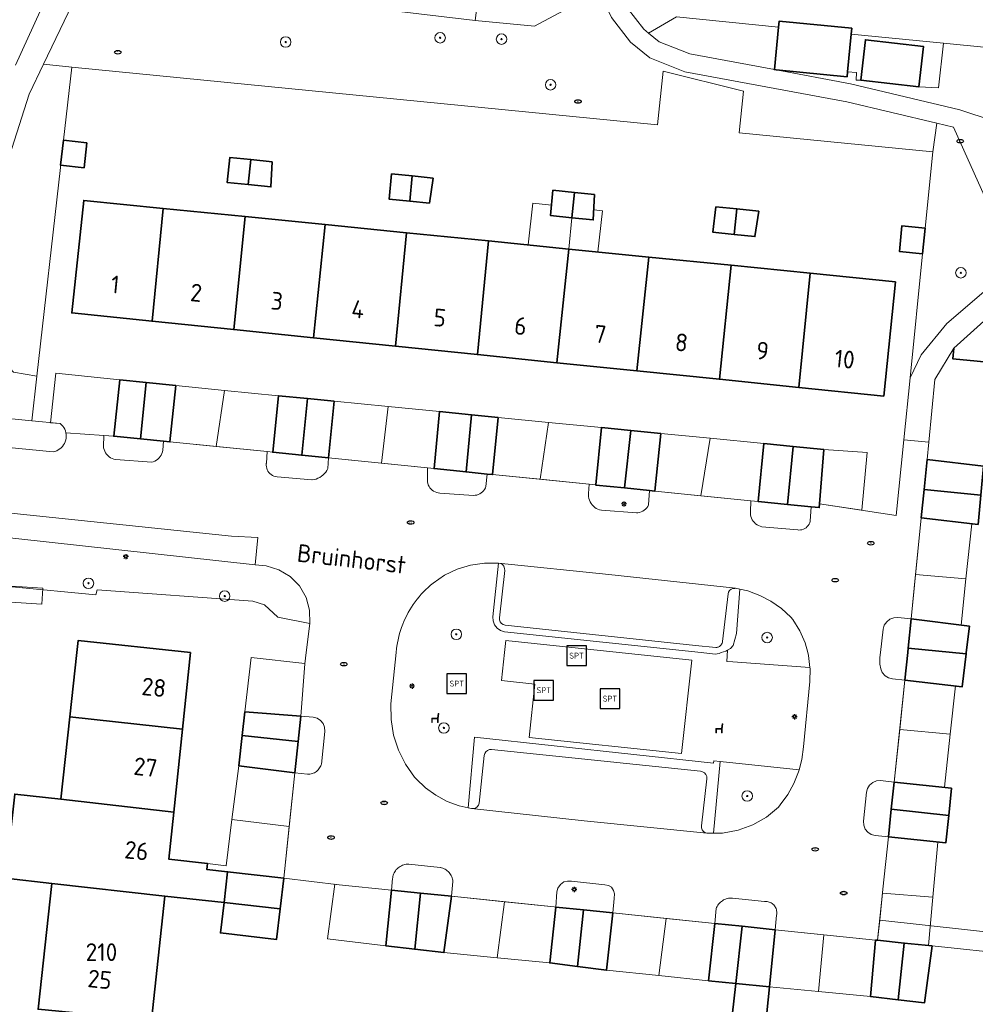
# Model space of a CAD drawing. Header units: metres. Extents: x 152610 to 160096, y 456114 to 462495.
# Tile 391 of 656: x 157570 to 157643, y 460473 to 460548. Entities that reach past the tile are written whole.
import ezdxf
from ezdxf.enums import TextEntityAlignment as Align

# ---------------------------------------------------------------- set-up
doc = ezdxf.new("R2010")
doc.units = ezdxf.units.M
doc.header["$LTSCALE"] = 0.5
doc.layers.get('0').update_dxf_attribs({"linetype": 'CONTINUOUS'})
for name, color, linetype, lineweight in [('B-PV-GR-BEPLANTING_CULTUUR_BODEMBEDEKKER-GV', 251, 'CONTINUOUS', 18), ('B-PV-GR-BEPLANTING_CULTUUR_BOSPLANTSOEN-GV', 251, 'CONTINUOUS', 18), ('B-PV-GR-BEPLANTING_CULTUUR_HEESTERS-GV', 251, 'CONTINUOUS', 18), ('B-PV-GR-BOOM-S', 251, 'CONTINUOUS', 25), ('B-PV-GR-HAAG-GV', 251, 'CONTINUOUS', 13), ('B-PV-IE-MEUBILAIR-S', 251, 'CONTINUOUS', 25), ('B-PV-IE-MEUBILAIR_WEGMEUBILAIR-S', 251, 'CONTINUOUS', 25), ('B-PV-OG-BEBOUWING-GV', 6, 'CONTINUOUS', 35), ('B-PV-OG-BEBOUWING-T18', 1, 'CONTINUOUS', 18), ('B-PV-OG-BEBOUWING_OVERBOUWING-GV', 251, 'CONTINUOUS', 18), ('B-PV-OG-BEBOUWING_SCHUUR-GV', 251, 'CONTINUOUS', 18), ('B-PV-OG-TERREIN_BEGROEID-GV', 251, 'CONTINUOUS', 18), ('B-PV-OG-TOPOGRAFIE-T18', 1, 'CONTINUOUS', 18), ('B-PV-VH-GESLOTENVERHARDING_ASFALT-GV', 251, 'CONTINUOUS', 18), ('B-PV-VH-GESLOTENVERHARDING_KUNSTSTOF-GV', 251, 'CONTINUOUS', 18), ('B-PV-VH-ONVERHARD_ZAND-GV', 251, 'CONTINUOUS', 18), ('B-PV-VH-OPENVERHARDING_BETONSTRAATSTEEN-GV', 251, 'CONTINUOUS', 18), ('B-PV-VH-OPENVERHARDING_TEGEL-GV', 251, 'CONTINUOUS', 18)]:
    doc.layers.add(name, color=color, linetype=linetype, lineweight=lineweight)
doc.styles.add('NLCS-ISO', font='NLCS-ISO.ttf')
doc.styles.add('NLCS-ISO-M750-T18', font='NLCS-ISO.ttf', dxfattribs={"height": 1.35})

# ---------------------------------------------------------------- blocks, each defined once
blk = doc.blocks.new('SIE-MEUBILAIR_PAAL_LICHTMAST-SO')
for points in [[(-0.62, 0), (-1, 0)], [(-0.71, 0.71), (-0.44, 0.44)], [(0, 1), (0, 0.62)], [(0.44, 0.44), (0.71, 0.71)], [(1, 0), (0.62, 0)], [(-0.71, -0.71), (-0.44, -0.44)], [(0, -0.62), (0, -1)], [(0.44, -0.44), (0.71, -0.71)]]:
    blk.add_lwpolyline(points)
blk.add_circle((0, 0), 0.5)
blk = doc.blocks.new('SIE-MEUBILAIR_PUT_RIOOLPUT-SO')
blk.add_ellipse((0, 0), major_axis=(1.25, 0), ratio=0.54)
at = {"style": 'NLCS-ISO'}
blk.add_text('ri', height=0.75, dxfattribs=at).set_placement((-0.04, 0.07), align=Align.MIDDLE_CENTER)
blk = doc.blocks.new('SIE-WEG_ZITBANK-SO')
at = {"color": 0, "linetype": 'ByBlock', "lineweight": 18}
blk.add_lwpolyline([(-0.91, -1.63), (-0.91, -0.2), (1.09, -0.2), (1.09, -1.63), (1.29, -1.63), (1.29, -0.21), (1.54, 1.78), (1.33, 1.78), (1.11, 0), (-1.11, 0), (-1.11, -1.63)], close=True, dxfattribs=at)
blk = doc.blocks.new('SIE-WEG_SPEELTOESTEL-SO')
at = {"flags": 128}
blk.add_lwpolyline([(-3.75, -3.75), (3.75, -3.75), (3.75, 3.75), (-3.75, 3.75)], close=True, dxfattribs=at)
at = {"style": 'NLCS-ISO'}
blk.add_text('SPT', height=2.25, dxfattribs=at).set_placement((0, 0), align=Align.MIDDLE_CENTER)
blk = doc.blocks.new('SGR-BOOM_GBKN-SO')
at = {"linetype": 'ByBlock', "lineweight": 18}
h = blk.add_hatch(color=0, dxfattribs=at)
h.dxf.hatch_style = 1
edge = h.paths.add_edge_path()
edge.add_arc((0, 0), 0.25, 0, 360)
at = {"color": 0, "linetype": 'ByBlock', "lineweight": 18}
for radius in [2, 0.25]:
    blk.add_circle((0, 0), radius, dxfattribs=at)
at = {"color": 0, "linetype": 'ByBlock', "lineweight": 18, "style": 'NLCS-ISO'}
blk.add_attdef('SOORT', (2.5, 0), '', height=1.5, dxfattribs=at)

msp = doc.modelspace()

# ---------------------------------------------------------------- linework, layer by layer
at = {"layer": 'B-PV-GR-BEPLANTING_CULTUUR_BODEMBEDEKKER-GV', "flags": 128}
for points in [[(157574.117, 460544.564), (157571.963, 460544.792), (157570.869, 460542.519), (157568.205, 460534.235), (157565.961, 460526.434), (157565.787, 460525.648), (157569.691, 460521.359), (157571.46, 460521.04), (157573.253, 460536.928), (157573.275, 460537.117), (157573.488, 460539.008)], [(157577.32, 460516.472), (157576.56, 460516.528), (157576.528, 460515.684), (157576.545, 460515.581), (157576.58, 460515.451), (157576.631, 460515.325), (157576.697, 460515.207), (157576.776, 460515.097), (157576.867, 460514.997), (157576.97, 460514.908), (157577.082, 460514.832), (157577.202, 460514.771), (157577.329, 460514.723), (157577.461, 460514.691), (157580.214, 460514.487), (157580.327, 460514.522), (157580.45, 460514.576), (157580.567, 460514.644), (157580.674, 460514.726), (157580.771, 460514.819), (157580.856, 460514.924), (157580.928, 460515.038), (157580.986, 460515.159), (157581.029, 460515.287), (157581.057, 460515.419), (157581.115, 460516.087), (157579.36, 460516.265)], [(157589.425, 460515.256), (157588.993, 460515.299), (157588.942, 460514.415), (157588.939, 460514.39), (157588.933, 460514.27), (157588.943, 460514.15), (157588.968, 460514.033), (157589.009, 460513.92), (157589.065, 460513.813), (157589.134, 460513.715), (157589.216, 460513.627), (157589.308, 460513.55), (157589.411, 460513.487), (157589.52, 460513.437), (157589.635, 460513.402), (157589.754, 460513.383), (157592.401, 460513.144), (157592.423, 460513.146), (157592.575, 460513.171), (157592.723, 460513.211), (157592.867, 460513.266), (157593.004, 460513.336), (157593.133, 460513.42), (157593.253, 460513.516), (157593.362, 460513.625), (157593.459, 460513.744), (157593.543, 460513.873), (157593.614, 460514.009), (157593.67, 460514.818), (157591.637, 460515.023), (157589.424, 460515.247)], [(157601.713, 460514.004), (157601.224, 460514.054), (157601.202, 460513.206), (157601.2, 460513.131), (157601.21, 460513.005), (157601.235, 460512.881), (157601.276, 460512.761), (157601.332, 460512.647), (157601.401, 460512.541), (157601.484, 460512.445), (157601.577, 460512.36), (157601.681, 460512.287), (157601.793, 460512.228), (157601.912, 460512.184), (157602.035, 460512.155), (157602.161, 460512.141), (157604.721, 460511.966), (157604.835, 460511.973), (157604.959, 460511.995), (157605.079, 460512.033), (157605.194, 460512.087), (157605.301, 460512.154), (157605.398, 460512.234), (157605.485, 460512.325), (157605.559, 460512.427), (157605.62, 460512.538), (157605.666, 460512.655), (157605.765, 460513.593), (157604.148, 460513.757)], [(157614.027, 460512.767), (157613.514, 460512.818), (157613.465, 460512.104), (157613.462, 460512.017), (157613.472, 460511.878), (157613.497, 460511.741), (157613.538, 460511.608), (157613.594, 460511.48), (157613.665, 460511.36), (157613.748, 460511.248), (157613.844, 460511.147), (157613.95, 460511.057), (157614.067, 460510.98), (157614.191, 460510.917), (157614.322, 460510.869), (157614.457, 460510.835), (157617.132, 460510.632), (157617.24, 460510.642), (157617.368, 460510.67), (157617.49, 460510.713), (157617.607, 460510.77), (157617.716, 460510.842), (157617.815, 460510.926), (157617.903, 460511.022), (157617.979, 460511.128), (157618.041, 460511.242), (157618.109, 460512.342), (157616.224, 460512.533), (157614.026, 460512.756)], [(157626.391, 460511.503), (157625.83, 460511.56), (157625.799, 460510.709), (157625.798, 460510.61), (157625.811, 460510.479), (157625.84, 460510.35), (157625.885, 460510.225), (157625.944, 460510.107), (157626.016, 460509.996), (157626.102, 460509.895), (157626.199, 460509.806), (157626.307, 460509.728), (157626.422, 460509.665), (157626.545, 460509.615), (157626.673, 460509.581), (157629.426, 460509.333), (157629.493, 460509.328), (157629.611, 460509.334), (157629.727, 460509.355), (157629.84, 460509.391), (157629.946, 460509.443), (157630.045, 460509.508), (157630.134, 460509.586), (157630.212, 460509.675), (157630.277, 460509.774), (157630.328, 460509.881), (157630.364, 460509.994), (157630.423, 460511.095), (157628.636, 460511.276)], [(157638.051, 460502.572), (157637.04, 460502.66), (157636.725, 460502.646), (157636.429, 460502.537), (157636.18, 460502.344), (157636, 460502.085), (157635.907, 460501.784), (157635.71, 460500), (157635.667, 460499.613), (157635.659, 460499.115), (157635.725, 460498.77), (157635.847, 460498.477), (157636.053, 460498.235), (157636.322, 460498.066), (157636.629, 460497.987), (157637.574, 460497.909), (157637.795, 460499.999), (157637.828, 460500.334)], [(157592.509, 460495.068), (157591.557, 460495.156), (157591.556, 460495.146), (157591.355, 460493.215), (157591.109, 460490.832), (157592.07, 460490.743), (157592.161, 460490.741), (157592.251, 460490.747), (157592.341, 460490.762), (157592.429, 460490.784), (157592.515, 460490.813), (157592.598, 460490.851), (157592.677, 460490.895), (157592.752, 460490.946), (157592.822, 460491.004), (157592.887, 460491.067), (157592.946, 460491.136), (157592.999, 460491.21), (157593.045, 460491.288), (157593.084, 460491.37), (157593.115, 460491.455), (157593.131, 460491.509), (157593.39, 460493.999), (157593.37, 460494.307), (157593.258, 460494.595), (157593.065, 460494.836), (157592.808, 460495.007)], [(157636.753, 460490.139), (157635.703, 460490.244), (157635.4, 460490.22), (157635.118, 460490.105), (157634.884, 460489.91), (157634.721, 460489.653), (157634.644, 460489.358), (157634.418, 460487.163), (157634.437, 460486.853), (157634.55, 460486.56), (157634.745, 460486.313), (157635.005, 460486.136), (157635.305, 460486.062), (157636.312, 460485.964), (157636.534, 460488.063)], [(157602.181, 460483.628), (157599.788, 460483.886), (157599.69, 460483.885), (157599.593, 460483.877), (157599.496, 460483.861), (157599.402, 460483.836), (157599.309, 460483.804), (157599.22, 460483.765), (157599.134, 460483.718), (157599.052, 460483.665), (157598.975, 460483.605), (157598.902, 460483.539), (157598.836, 460483.467), (157598.776, 460483.39), (157598.722, 460483.309), (157598.675, 460483.223), (157598.635, 460483.134), (157598.602, 460483.041), (157598.578, 460482.947), (157598.56, 460482.851), (157598.555, 460482.802), (157598.462, 460481.912), (157600.691, 460481.682), (157603.032, 460481.44), (157603.141, 460482.56), (157603.131, 460482.655), (157603.114, 460482.75), (157603.089, 460482.842), (157603.056, 460482.932), (157603.015, 460483.019), (157602.968, 460483.103), (157602.914, 460483.182), (157602.853, 460483.256), (157602.786, 460483.326), (157602.714, 460483.389), (157602.637, 460483.446), (157602.556, 460483.496), (157602.47, 460483.54), (157602.381, 460483.576), (157602.29, 460483.604), (157602.196, 460483.625)], [(157612.188, 460482.587), (157611.884, 460482.596), (157611.606, 460482.528), (157611.337, 460482.328), (157611.147, 460482.066), (157611.071, 460481.766), (157610.979, 460480.62), (157613.102, 460480.401), (157615.319, 460480.172), (157615.437, 460481.268), (157615.448, 460481.625), (157615.381, 460481.881), (157615.231, 460482.123), (157615.001, 460482.249), (157614.707, 460482.323)], [(157624.443, 460481.304), (157624.343, 460481.306), (157624.242, 460481.301), (157624.142, 460481.288), (157624.044, 460481.266), (157623.948, 460481.237), (157623.854, 460481.2), (157623.764, 460481.157), (157623.677, 460481.105), (157623.595, 460481.048), (157623.518, 460480.984), (157623.446, 460480.914), (157623.379, 460480.838), (157623.319, 460480.757), (157623.266, 460480.672), (157623.219, 460480.583), (157623.185, 460480.504), (157623.094, 460479.369), (157625.169, 460479.155), (157627.691, 460478.895), (157627.799, 460480.004), (157627.812, 460480.087), (157627.816, 460480.17), (157627.813, 460480.253), (157627.802, 460480.336), (157627.782, 460480.418), (157627.756, 460480.497), (157627.721, 460480.573), (157627.68, 460480.645), (157627.632, 460480.714), (157627.577, 460480.777), (157627.517, 460480.835), (157627.452, 460480.887), (157627.381, 460480.932), (157627.307, 460480.97), (157627.23, 460481.002), (157627.15, 460481.025), (157627.067, 460481.041), (157626.984, 460481.049), (157626.901, 460481.049), (157626.887, 460481.048)]]:
    msp.add_lwpolyline(points, close=True, dxfattribs=at)
msp.add_lwpolyline([(157563.181, 460505.61), (157575.957, 460504.393), (157576.048, 460504.78), (157587.902, 460503.915), (157588.79, 460503.642), (157589.813, 460502.686), (157592.261, 460502.213), (157592.239, 460503.222), (157591.967, 460504.194), (157591.461, 460505.068), (157590.754, 460505.788), (157589.89, 460506.31), (157588.923, 460506.599), (157588.082, 460506.691), (157567.066, 460508.984)], dxfattribs=at)
at = {"layer": 'B-PV-GR-BEPLANTING_CULTUUR_BOSPLANTSOEN-GV', "flags": 128}
for points in [[(157614.269, 460550.325), (157609.369, 460547.689), (157604.847, 460548.135), (157584.903, 460550.509), (157575.13, 460551.37), (157571.963, 460544.792), (157574.117, 460544.564), (157618.729, 460540.178), (157619.155, 460544.283), (157625.274, 460542.741), (157624.937, 460539.568), (157639.698, 460538.116), (157640.002, 460540.303), (157633.141, 460541.94), (157620.809, 460544.229), (157618.137, 460545.282), (157616.683, 460546.478), (157615.231, 460548.351)], [(157627.637, 460544.386), (157627.95, 460547.632), (157620.172, 460548.397), (157618.054, 460547.163), (157618.856, 460546.503), (157621.197, 460545.581)], [(157634.215, 460543.581), (157634.566, 460546.657), (157638.977, 460546.154), (157638.626, 460543.077), (157640.115, 460542.993), (157640.511, 460546.398), (157633.481, 460547.089), (157633.204, 460544.207), (157633.881, 460544.177), (157633.857, 460543.578)], [(157634.215, 460543.581), (157633.857, 460543.578), (157633.881, 460544.177), (157633.204, 460544.207), (157633.169, 460543.842), (157627.757, 460544.363), (157633.431, 460543.31), (157641.75, 460541.325), (157646.753, 460539.688), (157650.684, 460538.438), (157655.558, 460537.657), (157660.766, 460537.383), (157660.872, 460538.679), (157651.195, 460539.681), (157649.338, 460539.918), (157646.318, 460540.304), (157646.893, 460545.771), (157640.511, 460546.398), (157640.115, 460542.993), (157638.626, 460543.077)], [(157641.273, 460540), (157640.002, 460540.303), (157639.698, 460538.116), (157639.11, 460532.316), (157638.916, 460530.369), (157637.959, 460520.916), (157638.803, 460522.671), (157640.769, 460525.067), (157644.12, 460527.92), (157644.662, 460528.421), (157645.054, 460529.069), (157645.146, 460530.061), (157645.192, 460531.245)]]:
    msp.add_lwpolyline(points, close=True, dxfattribs=at)
msp.add_lwpolyline([(157616.426, 460549.095), (157617.693, 460547.46), (157618.054, 460547.163), (157620.172, 460548.397)], dxfattribs=at)
at = {"layer": 'B-PV-GR-BEPLANTING_CULTUUR_HEESTERS-GV', "flags": 128}
msp.add_lwpolyline([(157569.31, 460517.812), (157571.076, 460517.64), (157571.46, 460521.04), (157569.691, 460521.359)], dxfattribs=at)
for points in [[(157625.604, 460504.687), (157624.99, 460504.83), (157624.738, 460501.446), (157624.492, 460500.547), (157624.292, 460500.299), (157624.069, 460500.188), (157623.996, 460499.327), (157624.47, 460499.282), (157630.335, 460498.853), (157630.225, 460499.781), (157630.166, 460500), (157629.964, 460500.745), (157629.567, 460501.662), (157629.041, 460502.512), (157628.877, 460502.705), (157628.16, 460503.352), (157627.366, 460503.904), (157626.51, 460504.352)], [(157629.507, 460491.063), (157623.495, 460491.712), (157622.981, 460486.247), (157623.683, 460486.256), (157624.858, 460486.471), (157625.98, 460486.88), (157627.019, 460487.469), (157627.944, 460488.225), (157628.073, 460488.398), (157628.641, 460489.182), (157629.11, 460490.029), (157629.471, 460490.927)]]:
    msp.add_lwpolyline(points, close=True, dxfattribs=at)
at = {"layer": 'B-PV-GR-HAAG-GV', "flags": 128}
for points in [[(157606.774, 460506.775), (157606.61, 460506.804), (157606.194, 460502.72), (157606.211, 460502.404), (157606.32, 460502.107), (157606.512, 460501.856), (157606.77, 460501.672), (157607.071, 460501.573), (157622.056, 460500), (157623.114, 460499.889), (157623.42, 460499.928), (157623.582, 460500), (157623.92, 460500.114), (157624.069, 460500.188), (157624.292, 460500.299), (157624.492, 460500.547), (157624.738, 460501.446), (157624.99, 460504.83), (157624.663, 460504.907), (157624.608, 460504.889), (157624.463, 460504.876), (157624.328, 460504.821), (157624.216, 460504.727), (157624.137, 460504.605), (157624.097, 460504.465), (157623.686, 460500.85), (157623.671, 460500.779), (157623.647, 460500.712), (157623.614, 460500.648), (157623.572, 460500.589), (157623.523, 460500.537), (157623.49, 460500.502), (157623.447, 460500.466), (157623.399, 460500.437), (157623.347, 460500.414), (157623.293, 460500.4), (157623.237, 460500.393), (157623.181, 460500.394), (157621.609, 460500.543), (157607.118, 460502.088), (157606.968, 460502.132), (157606.84, 460502.22), (157606.747, 460502.345), (157606.698, 460502.492), (157606.698, 460502.648), (157607.093, 460506.243), (157607.088, 460506.41), (157607.028, 460506.566), (157606.919, 460506.692)], [(157622.995, 460491.586), (157604.794, 460493.556), (157604.297, 460488.176), (157604.571, 460488.115), (157604.729, 460488.113), (157604.88, 460488.161), (157605.007, 460488.254), (157605.099, 460488.383), (157605.144, 460488.534), (157605.526, 460492.164), (157605.575, 460492.313), (157605.663, 460492.443), (157605.783, 460492.543), (157605.927, 460492.606), (157606.082, 460492.627), (157621.996, 460490.965), (157622.161, 460490.929), (157622.307, 460490.841), (157622.416, 460490.712), (157622.478, 460490.554), (157622.486, 460490.384), (157622.074, 460486.797), (157622.079, 460486.645), (157622.13, 460486.501), (157622.221, 460486.379), (157622.344, 460486.289), (157622.489, 460486.241), (157622.981, 460486.247), (157623.495, 460491.712), (157623.006, 460491.765)]]:
    msp.add_lwpolyline(points, close=True, dxfattribs=at)
at = {"layer": 'B-PV-OG-BEBOUWING-GV', "flags": 128}
for points in [[(157627.757, 460544.363), (157633.169, 460543.842), (157633.204, 460544.207), (157633.481, 460547.089), (157633.524, 460547.536), (157627.992, 460548.068), (157627.95, 460547.632), (157627.637, 460544.386)], [(157634.215, 460543.581), (157638.626, 460543.077), (157638.977, 460546.154), (157634.566, 460546.657)], [(157575.275, 460538.809), (157573.488, 460539.008), (157573.275, 460537.117), (157575.064, 460536.918)], [(157587.76, 460537.54), (157586.16, 460537.703), (157585.955, 460535.8), (157587.567, 460535.635)], [(157589.377, 460537.376), (157587.76, 460537.54), (157587.567, 460535.635), (157589.286, 460535.459)], [(157600.046, 460536.29), (157598.472, 460536.45), (157598.287, 460534.535), (157599.86, 460534.374)], [(157601.642, 460536.128), (157600.046, 460536.29), (157599.86, 460534.374), (157601.364, 460534.22)], [(157612.406, 460535.033), (157610.759, 460535.2), (157610.586, 460533.273), (157612.208, 460533.107)], [(157613.929, 460534.878), (157612.406, 460535.033), (157612.208, 460533.107), (157613.841, 460532.94)], [(157581.072, 460533.824), (157575.041, 460534.429), (157574.116, 460525.857), (157580.234, 460525.23)], [(157587.321, 460533.198), (157581.072, 460533.824), (157580.234, 460525.23), (157586.452, 460524.594)], [(157624.764, 460533.775), (157623.172, 460533.937), (157622.952, 460532.005), (157624.567, 460531.84)], [(157626.439, 460533.605), (157624.764, 460533.775), (157624.567, 460531.84), (157626.147, 460531.678)], [(157593.41, 460532.587), (157587.321, 460533.198), (157586.452, 460524.594), (157592.54, 460523.97)], [(157599.625, 460531.964), (157593.41, 460532.587), (157592.54, 460523.97), (157598.786, 460523.331)], [(157605.857, 460531.34), (157599.625, 460531.964), (157598.786, 460523.331), (157605.016, 460522.693)], [(157639.11, 460532.316), (157637.346, 460532.494), (157637.148, 460530.55), (157638.916, 460530.369)], [(157611.963, 460530.727), (157605.857, 460531.34), (157605.016, 460522.693), (157611.074, 460522.072)], [(157618.077, 460530.115), (157611.963, 460530.727), (157611.074, 460522.072), (157617.164, 460521.449)], [(157624.328, 460529.488), (157618.077, 460530.115), (157617.164, 460521.449), (157623.445, 460520.805)], [(157630.345, 460528.885), (157624.328, 460529.488), (157623.445, 460520.805), (157629.501, 460520.185)], [(157636.855, 460528.232), (157630.345, 460528.885), (157629.501, 460520.185), (157635.956, 460519.524)], [(157641.303, 460523.165), (157641.227, 460522.365), (157647.32, 460521.787), (157647.446, 460523.113), (157649.807, 460522.889), (157650.028, 460525.229), (157650.065, 460525.617), (157645.625, 460526.038), (157643.829, 460525.461)], [(157579.778, 460520.556), (157577.775, 460520.754), (157577.32, 460516.472), (157579.36, 460516.265)], [(157582.037, 460520.333), (157579.778, 460520.556), (157579.36, 460516.265), (157581.115, 460516.087), (157581.603, 460516.038)], [(157592.073, 460519.342), (157589.86, 460519.56), (157589.425, 460515.256), (157589.424, 460515.247), (157591.637, 460515.023)], [(157594.107, 460519.141), (157592.073, 460519.342), (157591.637, 460515.023), (157593.67, 460514.818)], [(157604.571, 460518.107), (157602.115, 460518.349), (157601.713, 460514.004), (157604.148, 460513.757)], [(157606.606, 460517.906), (157604.571, 460518.107), (157604.148, 460513.757), (157605.765, 460513.593), (157606.165, 460513.553)], [(157616.685, 460516.91), (157614.467, 460517.129), (157614.027, 460512.767), (157614.026, 460512.756), (157616.224, 460512.533)], [(157618.975, 460516.684), (157616.685, 460516.91), (157616.224, 460512.533), (157618.109, 460512.342), (157618.532, 460512.299)], [(157629.064, 460515.686), (157626.834, 460515.907), (157626.391, 460511.503), (157628.636, 460511.276)], [(157631.389, 460515.456), (157629.064, 460515.686), (157628.636, 460511.276), (157630.423, 460511.095), (157631.041, 460511.033), (157631.063, 460511.313)], [(157643.561, 460514.187), (157639.252, 460514.692), (157639.027, 460512.422), (157643.35, 460511.989)], [(157643.35, 460511.989), (157639.027, 460512.422), (157638.811, 460510.246), (157643.136, 460509.757)], [(157642.479, 460502.013), (157638.051, 460502.572), (157637.828, 460500.334), (157642.231, 460499.901), (157642.243, 460500)], [(157583.175, 460499.999), (157574.602, 460500.908), (157574.504, 460499.999), (157573.975, 460495.116), (157582.557, 460494.177)], [(157642.231, 460499.901), (157637.828, 460500.334), (157637.795, 460499.999), (157637.574, 460497.909), (157641.936, 460497.395)], [(157582.557, 460494.177), (157573.975, 460495.116), (157573.293, 460488.823), (157581.885, 460487.845)], [(157591.556, 460495.146), (157587.299, 460495.48), (157587.097, 460493.681), (157591.355, 460493.215)], [(157591.355, 460493.215), (157587.097, 460493.681), (157586.839, 460491.374), (157591.109, 460490.832)], [(157641.121, 460489.679), (157636.753, 460490.139), (157636.534, 460488.063), (157640.901, 460487.592)], [(157581.207, 460481.461), (157585.732, 460480.958), (157585.993, 460483.307), (157584.399, 460483.484), (157584.447, 460483.941), (157581.505, 460484.268), (157581.885, 460487.845), (157573.293, 460488.823), (157569.784, 460489.222), (157569.089, 460482.807), (157572.599, 460482.417)], [(157640.901, 460487.592), (157636.534, 460488.063), (157636.312, 460485.964), (157640.681, 460485.503)], [(157590.276, 460482.831), (157585.993, 460483.307), (157585.732, 460480.958), (157589.996, 460480.485)], [(157581.207, 460481.461), (157572.599, 460482.417), (157571.562, 460472.841), (157580.204, 460472.009)], [(157600.691, 460481.682), (157598.462, 460481.912), (157598.038, 460477.67), (157600.241, 460477.412)], [(157603.032, 460481.44), (157600.691, 460481.682), (157600.241, 460477.412), (157602.469, 460477.152)], [(157589.996, 460480.485), (157585.732, 460480.958), (157585.449, 460478.646), (157589.717, 460478.149)], [(157613.102, 460480.401), (157610.979, 460480.62), (157610.516, 460476.37), (157612.635, 460476.098)], [(157615.319, 460480.172), (157613.102, 460480.401), (157612.635, 460476.098), (157614.848, 460475.813)], [(157625.169, 460479.155), (157623.094, 460479.369), (157622.62, 460475.004), (157624.688, 460474.801)], [(157627.691, 460478.895), (157625.169, 460479.155), (157624.688, 460474.801), (157627.25, 460474.55)], [(157635.489, 460478.091), (157635.332, 460478.107), (157634.947, 460473.814), (157637.065, 460473.558), (157637.522, 460477.881)], [(157639.64, 460477.662), (157637.522, 460477.881), (157637.065, 460473.558), (157639.053, 460473.318)], [(157623.241, 460461.697), (157629.672, 460461.044), (157630.512, 460469.207), (157626.748, 460469.605), (157627.25, 460474.55), (157624.688, 460474.801), (157624.145, 460469.88)]]:
    msp.add_lwpolyline(points, close=True, dxfattribs=at)
at = {"layer": 'B-PV-OG-BEBOUWING_OVERBOUWING-GV', "flags": 128}
for points in [[(157611.963, 460530.727), (157612.208, 460533.107), (157610.586, 460533.273), (157610.658, 460534.072), (157609.229, 460534.23), (157608.876, 460531.037)], [(157614.527, 460533.644), (157613.876, 460533.716), (157613.841, 460532.94), (157612.208, 460533.107), (157611.963, 460530.727), (157614.18, 460530.505)], [(157577.775, 460520.754), (157572.919, 460521.285), (157572.502, 460517.502), (157573.242, 460517.43), (157573.342, 460517.341), (157573.435, 460517.238), (157573.516, 460517.124), (157573.583, 460517.003), (157573.636, 460516.874), (157573.674, 460516.739), (157576.56, 460516.528), (157577.32, 460516.472)], [(157585.126, 460515.686), (157585.763, 460519.965), (157582.037, 460520.333), (157581.603, 460516.038)], [(157589.86, 460519.56), (157585.763, 460519.965), (157585.126, 460515.686), (157588.993, 460515.299), (157589.425, 460515.256)], [(157597.701, 460514.41), (157598.227, 460518.734), (157594.107, 460519.141), (157593.67, 460514.818)], [(157602.115, 460518.349), (157598.227, 460518.734), (157597.701, 460514.41), (157601.224, 460514.054), (157601.713, 460514.004)], [(157609.791, 460513.19), (157610.418, 460517.529), (157606.606, 460517.906), (157606.165, 460513.553)], [(157614.467, 460517.129), (157610.418, 460517.529), (157609.791, 460513.19), (157613.514, 460512.818), (157614.027, 460512.767)], [(157622.028, 460511.945), (157622.726, 460516.313), (157618.975, 460516.684), (157618.532, 460512.299)], [(157626.834, 460515.907), (157622.726, 460516.313), (157622.028, 460511.945), (157625.83, 460511.56), (157626.391, 460511.503)], [(157634.696, 460515.238), (157631.389, 460515.456), (157631.063, 460511.313), (157634.289, 460510.83)], [(157638.385, 460505.947), (157642.219, 460505.617), (157642.656, 460509.811), (157638.811, 460510.246)], [(157642.219, 460505.617), (157638.385, 460505.947), (157638.051, 460502.572), (157641.852, 460502.092)], [(157591.872, 460499.154), (157587.786, 460499.633), (157587.299, 460495.48), (157591.556, 460495.146), (157591.557, 460495.156), (157591.869, 460499.134)], [(157637.177, 460494.15), (157641.016, 460493.776), (157641.419, 460497.456), (157637.574, 460497.909)], [(157641.016, 460493.776), (157637.177, 460494.15), (157636.753, 460490.139), (157640.573, 460489.737)], [(157586.32, 460487.289), (157590.683, 460486.741), (157591.109, 460490.832), (157586.839, 460491.374)], [(157590.683, 460486.741), (157586.32, 460487.289), (157585.871, 460483.763), (157584.447, 460483.941), (157584.399, 460483.484), (157586.02, 460483.304), (157590.276, 460482.831)], [(157635.859, 460481.668), (157639.697, 460481.364), (157640.066, 460485.568), (157636.312, 460485.964), (157635.892, 460481.986)], [(157594.482, 460482.31), (157594.156, 460482.35), (157593.599, 460478.19), (157598.038, 460477.67), (157598.462, 460481.912)], [(157639.697, 460481.364), (157635.859, 460481.668), (157635.489, 460478.091), (157637.522, 460477.881), (157639.374, 460477.689)], [(157606.521, 460476.758), (157607.064, 460481.025), (157603.032, 460481.44), (157602.469, 460477.152)], [(157610.846, 460480.636), (157607.064, 460481.025), (157606.521, 460476.758), (157610.516, 460476.37), (157610.979, 460480.62)], [(157618.838, 460475.398), (157619.393, 460479.751), (157615.319, 460480.172), (157614.848, 460475.813)], [(157623.094, 460479.369), (157619.393, 460479.751), (157618.838, 460475.398), (157622.62, 460475.004)], [(157630.99, 460474.192), (157631.405, 460478.512), (157627.691, 460478.895), (157627.25, 460474.55)], [(157635.332, 460478.107), (157631.405, 460478.512), (157630.99, 460474.192), (157634.947, 460473.814)]]:
    msp.add_lwpolyline(points, close=True, dxfattribs=at)
at = {"layer": 'B-PV-OG-BEBOUWING_SCHUUR-GV', "flags": 128}
msp.add_lwpolyline([(157571.924, 460504.903), (157568.337, 460505.139), (157568.258, 460503.924), (157571.845, 460503.688)], close=True, dxfattribs=at)
at = {"layer": 'B-PV-OG-TERREIN_BEGROEID-GV', "flags": 128}
for points in [[(157608.109, 460558.089), (157606.221, 460558.585), (157604.847, 460548.135), (157609.369, 460547.689), (157614.269, 460550.325), (157613.277, 460552.362), (157611.067, 460555.928)], [(157606.61, 460506.804), (157605.546, 460506.807), (157604.493, 460506.652), (157603.475, 460506.342), (157602.514, 460505.884), (157601.632, 460505.289), (157601.438, 460505.122), (157601.254, 460504.959), (157601.076, 460504.79), (157600.903, 460504.616), (157600.736, 460504.436), (157600.575, 460504.251), (157600.42, 460504.06), (157600.271, 460503.865), (157600.129, 460503.664), (157599.994, 460503.46), (157599.865, 460503.251), (157599.743, 460503.038), (157599.628, 460502.821), (157599.52, 460502.6), (157599.419, 460502.376), (157599.326, 460502.149), (157599.24, 460501.919), (157599.162, 460501.686), (157599.091, 460501.451), (157599.028, 460501.214), (157598.973, 460500.974), (157598.926, 460500.733), (157598.886, 460500.491), (157598.862, 460500.309), (157598.83, 460500), (157598.432, 460496.096), (157598.437, 460494.895), (157598.625, 460493.71), (157598.993, 460492.567), (157599.531, 460491.494), (157600.228, 460490.516), (157600.362, 460490.384), (157601.062, 460489.706), (157601.849, 460489.13), (157602.707, 460488.667), (157603.62, 460488.327), (157604.297, 460488.176), (157604.794, 460493.556), (157622.995, 460491.586), (157623.006, 460491.765), (157623.495, 460491.712), (157629.507, 460491.063), (157629.719, 460491.862), (157629.851, 460492.821), (157630.318, 460497.79), (157630.343, 460498.789), (157630.335, 460498.853), (157624.47, 460499.282), (157623.996, 460499.327), (157624.069, 460500.188), (157623.92, 460500.114), (157623.582, 460500), (157623.42, 460499.928), (157623.114, 460499.889), (157622.056, 460500), (157607.071, 460501.573), (157606.77, 460501.672), (157606.512, 460501.856), (157606.32, 460502.107), (157606.211, 460502.404), (157606.194, 460502.72)], [(157607.068, 460500), (157607.166, 460500.913), (157615.805, 460500), (157621.331, 460499.416), (157620.551, 460492.308), (157608.943, 460493.538), (157609.386, 460497.6), (157606.839, 460497.871)]]:
    msp.add_lwpolyline(points, close=True, dxfattribs=at)
at = {"layer": 'B-PV-VH-GESLOTENVERHARDING_ASFALT-GV', "flags": 128}
for points in [[(157606.221, 460558.585), (157586.017, 460560.892), (157584.903, 460550.509), (157604.847, 460548.135)], [(157604.493, 460506.652), (157605.546, 460506.807), (157606.61, 460506.804), (157615.013, 460505.941), (157624.663, 460504.907), (157624.99, 460504.83), (157625.604, 460504.687), (157626.51, 460504.352), (157627.366, 460503.904), (157628.16, 460503.352), (157628.877, 460502.705), (157629.041, 460502.512), (157629.567, 460501.662), (157629.964, 460500.745), (157630.166, 460500), (157630.225, 460499.781), (157630.335, 460498.853), (157630.343, 460498.789), (157630.318, 460497.79), (157629.851, 460492.821), (157629.719, 460491.862), (157629.507, 460491.063), (157629.471, 460490.927), (157629.11, 460490.029), (157628.641, 460489.182), (157628.073, 460488.398), (157627.944, 460488.225), (157627.019, 460487.469), (157625.98, 460486.88), (157624.858, 460486.471), (157623.683, 460486.256), (157622.981, 460486.247), (157622.489, 460486.241), (157613.148, 460487.184), (157604.571, 460488.115), (157604.297, 460488.176), (157603.62, 460488.327), (157602.707, 460488.667), (157601.849, 460489.13), (157601.062, 460489.706), (157600.362, 460490.384), (157600.228, 460490.516), (157599.531, 460491.494), (157598.993, 460492.567), (157598.625, 460493.71), (157598.437, 460494.895), (157598.432, 460496.096), (157598.83, 460500), (157598.862, 460500.309), (157598.886, 460500.491), (157598.926, 460500.733), (157598.973, 460500.974), (157599.028, 460501.214), (157599.091, 460501.451), (157599.162, 460501.686), (157599.24, 460501.919), (157599.326, 460502.149), (157599.419, 460502.376), (157599.52, 460502.6), (157599.628, 460502.821), (157599.743, 460503.038), (157599.865, 460503.251), (157599.994, 460503.46), (157600.129, 460503.664), (157600.271, 460503.865), (157600.42, 460504.06), (157600.575, 460504.251), (157600.736, 460504.436), (157600.903, 460504.616), (157601.076, 460504.79), (157601.254, 460504.959), (157601.438, 460505.122), (157601.632, 460505.289), (157602.514, 460505.884), (157603.475, 460506.342)]]:
    msp.add_lwpolyline(points, close=True, dxfattribs=at)
for points in [[(157569.843, 460544.717), (157573.185, 460552.086)], [(157568.483, 460510.708), (157586.278, 460508.854), (157588.296, 460508.772), (157588.082, 460506.691), (157588.923, 460506.599), (157589.89, 460506.31), (157590.754, 460505.788), (157591.461, 460505.068), (157591.967, 460504.194), (157592.239, 460503.222), (157592.261, 460502.213), (157591.979, 460500), (157591.869, 460499.134), (157591.557, 460495.156), (157592.509, 460495.068), (157592.808, 460495.007), (157593.065, 460494.836), (157593.258, 460494.595), (157593.37, 460494.307), (157593.39, 460493.999), (157593.131, 460491.509), (157593.115, 460491.455), (157593.084, 460491.37), (157593.045, 460491.288), (157592.999, 460491.21), (157592.946, 460491.136), (157592.887, 460491.067), (157592.822, 460491.004), (157592.752, 460490.946), (157592.677, 460490.895), (157592.598, 460490.851), (157592.515, 460490.813), (157592.429, 460490.784), (157592.341, 460490.762), (157592.251, 460490.747), (157592.161, 460490.741), (157592.07, 460490.743), (157591.109, 460490.832), (157590.276, 460482.831), (157594.482, 460482.31), (157598.462, 460481.912), (157598.555, 460482.802), (157598.56, 460482.851), (157598.578, 460482.947), (157598.602, 460483.041), (157598.635, 460483.134), (157598.675, 460483.223), (157598.722, 460483.309), (157598.776, 460483.39), (157598.836, 460483.467), (157598.902, 460483.539), (157598.975, 460483.605), (157599.052, 460483.665), (157599.134, 460483.718), (157599.22, 460483.765), (157599.309, 460483.804), (157599.402, 460483.836), (157599.496, 460483.861), (157599.593, 460483.877), (157599.69, 460483.885), (157599.788, 460483.886), (157602.181, 460483.628), (157602.196, 460483.625), (157602.29, 460483.604), (157602.381, 460483.576), (157602.47, 460483.54), (157602.556, 460483.496), (157602.637, 460483.446), (157602.714, 460483.389), (157602.786, 460483.326), (157602.853, 460483.256), (157602.914, 460483.182), (157602.968, 460483.103), (157603.015, 460483.019), (157603.056, 460482.932), (157603.089, 460482.842), (157603.114, 460482.75), (157603.131, 460482.655), (157603.141, 460482.56), (157603.032, 460481.44), (157610.846, 460480.636), (157610.979, 460480.62), (157611.071, 460481.766), (157611.147, 460482.066), (157611.337, 460482.328), (157611.606, 460482.528), (157611.884, 460482.596), (157612.188, 460482.587), (157614.707, 460482.323), (157615.001, 460482.249), (157615.231, 460482.123), (157615.381, 460481.881), (157615.448, 460481.625), (157615.437, 460481.268), (157615.319, 460480.172), (157623.094, 460479.369), (157623.185, 460480.504), (157623.219, 460480.583), (157623.266, 460480.672), (157623.319, 460480.757), (157623.379, 460480.838), (157623.446, 460480.914), (157623.518, 460480.984), (157623.595, 460481.048), (157623.677, 460481.105), (157623.764, 460481.157), (157623.854, 460481.2), (157623.948, 460481.237), (157624.044, 460481.266), (157624.142, 460481.288), (157624.242, 460481.301), (157624.343, 460481.306), (157624.443, 460481.304), (157626.887, 460481.048), (157626.901, 460481.049), (157626.984, 460481.049), (157627.067, 460481.041), (157627.15, 460481.025), (157627.23, 460481.002), (157627.307, 460480.97), (157627.381, 460480.932), (157627.452, 460480.887), (157627.517, 460480.835), (157627.577, 460480.777), (157627.632, 460480.714), (157627.68, 460480.645), (157627.721, 460480.573), (157627.756, 460480.497), (157627.782, 460480.418), (157627.802, 460480.336), (157627.813, 460480.253), (157627.816, 460480.17), (157627.812, 460480.087), (157627.799, 460480.004), (157627.691, 460478.895), (157635.332, 460478.107), (157635.489, 460478.091), (157635.647, 460479.618), (157635.892, 460481.986), (157636.312, 460485.964), (157635.305, 460486.062), (157635.005, 460486.136), (157634.745, 460486.313), (157634.55, 460486.56), (157634.437, 460486.853), (157634.418, 460487.163), (157634.644, 460489.358), (157634.721, 460489.653), (157634.884, 460489.91), (157635.118, 460490.105), (157635.4, 460490.22), (157635.703, 460490.244), (157636.753, 460490.139), (157637.574, 460497.909), (157636.629, 460497.987), (157636.322, 460498.066), (157636.053, 460498.235), (157635.847, 460498.477), (157635.725, 460498.77), (157635.659, 460499.115), (157635.667, 460499.613), (157635.71, 460500), (157635.907, 460501.784), (157636, 460502.085), (157636.18, 460502.344), (157636.429, 460502.537), (157636.725, 460502.646), (157637.04, 460502.66), (157638.051, 460502.572), (157638.811, 460510.246), (157639.027, 460512.422), (157639.252, 460514.692), (157639.384, 460516.01), (157637.48, 460516.185), (157636.899, 460510.439), (157631.063, 460511.313), (157631.041, 460511.033), (157630.423, 460511.095), (157630.364, 460509.994), (157630.328, 460509.881), (157630.277, 460509.774), (157630.212, 460509.675), (157630.134, 460509.586), (157630.045, 460509.508), (157629.946, 460509.443), (157629.84, 460509.391), (157629.727, 460509.355), (157629.611, 460509.334), (157629.493, 460509.328), (157629.426, 460509.333), (157626.673, 460509.581), (157626.545, 460509.615), (157626.422, 460509.665), (157626.307, 460509.728), (157626.199, 460509.806), (157626.102, 460509.895), (157626.016, 460509.996), (157625.944, 460510.107), (157625.885, 460510.225), (157625.84, 460510.35), (157625.811, 460510.479), (157625.798, 460510.61), (157625.799, 460510.709), (157625.83, 460511.56), (157618.532, 460512.299), (157618.109, 460512.342), (157618.041, 460511.242), (157617.979, 460511.128), (157617.903, 460511.022), (157617.815, 460510.926), (157617.716, 460510.842), (157617.607, 460510.77), (157617.49, 460510.713), (157617.368, 460510.67), (157617.24, 460510.642), (157617.132, 460510.632), (157614.457, 460510.835), (157614.322, 460510.869), (157614.191, 460510.917), (157614.067, 460510.98), (157613.95, 460511.057), (157613.844, 460511.147), (157613.748, 460511.248), (157613.665, 460511.36), (157613.594, 460511.48), (157613.538, 460511.608), (157613.497, 460511.741), (157613.472, 460511.878), (157613.462, 460512.017), (157613.465, 460512.104), (157613.514, 460512.818), (157606.165, 460513.553), (157605.765, 460513.593), (157605.666, 460512.655), (157605.62, 460512.538), (157605.559, 460512.427), (157605.485, 460512.325), (157605.398, 460512.234), (157605.301, 460512.154), (157605.194, 460512.087), (157605.079, 460512.033), (157604.959, 460511.995), (157604.835, 460511.973), (157604.721, 460511.966), (157602.161, 460512.141), (157602.035, 460512.155), (157601.912, 460512.184), (157601.793, 460512.228), (157601.681, 460512.287), (157601.577, 460512.36), (157601.484, 460512.445), (157601.401, 460512.541), (157601.332, 460512.647), (157601.276, 460512.761), (157601.235, 460512.881), (157601.21, 460513.005), (157601.2, 460513.131), (157601.202, 460513.206), (157601.224, 460514.054), (157593.67, 460514.818), (157593.614, 460514.009), (157593.543, 460513.873), (157593.459, 460513.744), (157593.362, 460513.625), (157593.253, 460513.516), (157593.133, 460513.42), (157593.004, 460513.336), (157592.867, 460513.266), (157592.723, 460513.211), (157592.575, 460513.171), (157592.423, 460513.146), (157592.401, 460513.144), (157589.754, 460513.383), (157589.635, 460513.402), (157589.52, 460513.437), (157589.411, 460513.487), (157589.308, 460513.55), (157589.216, 460513.627), (157589.134, 460513.715), (157589.065, 460513.813), (157589.009, 460513.92), (157588.968, 460514.033), (157588.943, 460514.15), (157588.933, 460514.27), (157588.939, 460514.39), (157588.942, 460514.415), (157588.993, 460515.299), (157581.603, 460516.038), (157581.115, 460516.087), (157581.057, 460515.419), (157581.029, 460515.287), (157580.986, 460515.159), (157580.928, 460515.038), (157580.856, 460514.924), (157580.771, 460514.819), (157580.674, 460514.726), (157580.567, 460514.644), (157580.45, 460514.576), (157580.327, 460514.522), (157580.214, 460514.487), (157577.461, 460514.691), (157577.329, 460514.723), (157577.202, 460514.771), (157577.082, 460514.832), (157576.97, 460514.908), (157576.867, 460514.997), (157576.776, 460515.097), (157576.697, 460515.207), (157576.631, 460515.325), (157576.58, 460515.451), (157576.545, 460515.581), (157576.528, 460515.684), (157576.56, 460516.528), (157573.674, 460516.739), (157573.696, 460516.602), (157573.703, 460516.463), (157573.693, 460516.324), (157573.668, 460516.187), (157573.626, 460516.053), (157573.57, 460515.926), (157573.5, 460515.805), (157573.416, 460515.694), (157573.321, 460515.593), (157573.214, 460515.503), (157573.098, 460515.426), (157572.973, 460515.363), (157572.843, 460515.315), (157572.707, 460515.282), (157569.045, 460515.634)]]:
    msp.add_lwpolyline(points, dxfattribs=at)
at = {"layer": 'B-PV-VH-GESLOTENVERHARDING_KUNSTSTOF-GV', "flags": 128}
msp.add_lwpolyline([(157615.805, 460500), (157607.166, 460500.913), (157607.068, 460500), (157606.839, 460497.871), (157609.386, 460497.6), (157608.943, 460493.538), (157620.551, 460492.308), (157621.331, 460499.416)], close=True, dxfattribs=at)
at = {"layer": 'B-PV-VH-ONVERHARD_ZAND-GV', "flags": 128}
for points in [[(157606.774, 460506.775), (157606.61, 460506.804), (157606.194, 460502.72), (157606.211, 460502.404), (157606.32, 460502.107), (157606.512, 460501.856), (157606.77, 460501.672), (157607.071, 460501.573), (157622.056, 460500), (157623.114, 460499.889), (157623.42, 460499.928), (157623.582, 460500), (157623.92, 460500.114), (157624.069, 460500.188), (157624.292, 460500.299), (157624.492, 460500.547), (157624.738, 460501.446), (157624.99, 460504.83), (157624.663, 460504.907), (157624.608, 460504.889), (157624.463, 460504.876), (157624.328, 460504.821), (157624.216, 460504.727), (157624.137, 460504.605), (157624.097, 460504.465), (157623.686, 460500.85), (157623.671, 460500.779), (157623.647, 460500.712), (157623.614, 460500.648), (157623.572, 460500.589), (157623.523, 460500.537), (157623.49, 460500.502), (157623.447, 460500.466), (157623.399, 460500.437), (157623.347, 460500.414), (157623.293, 460500.4), (157623.237, 460500.393), (157623.181, 460500.394), (157621.609, 460500.543), (157607.118, 460502.088), (157606.968, 460502.132), (157606.84, 460502.22), (157606.747, 460502.345), (157606.698, 460502.492), (157606.698, 460502.648), (157607.093, 460506.243), (157607.088, 460506.41), (157607.028, 460506.566), (157606.919, 460506.692)], [(157622.995, 460491.586), (157604.794, 460493.556), (157604.297, 460488.176), (157604.571, 460488.115), (157604.729, 460488.113), (157604.88, 460488.161), (157605.007, 460488.254), (157605.099, 460488.383), (157605.144, 460488.534), (157605.526, 460492.164), (157605.575, 460492.313), (157605.663, 460492.443), (157605.783, 460492.543), (157605.927, 460492.606), (157606.082, 460492.627), (157621.996, 460490.965), (157622.161, 460490.929), (157622.307, 460490.841), (157622.416, 460490.712), (157622.478, 460490.554), (157622.486, 460490.384), (157622.074, 460486.797), (157622.079, 460486.645), (157622.13, 460486.501), (157622.221, 460486.379), (157622.344, 460486.289), (157622.489, 460486.241), (157622.981, 460486.247), (157623.495, 460491.712), (157623.006, 460491.765)]]:
    msp.add_lwpolyline(points, close=True, dxfattribs=at)
at = {"layer": 'B-PV-VH-OPENVERHARDING_BETONSTRAATSTEEN-GV', "flags": 128}
msp.add_lwpolyline([(157567.066, 460508.984), (157588.082, 460506.691), (157588.296, 460508.772), (157586.278, 460508.854), (157568.483, 460510.708)], dxfattribs=at)
for points in [[(157615.013, 460505.941), (157606.61, 460506.804), (157606.774, 460506.775), (157606.919, 460506.692), (157607.028, 460506.566), (157607.088, 460506.41), (157607.093, 460506.243), (157606.698, 460502.648), (157606.698, 460502.492), (157606.747, 460502.345), (157606.84, 460502.22), (157606.968, 460502.132), (157607.118, 460502.088), (157621.609, 460500.543), (157623.181, 460500.394), (157623.237, 460500.393), (157623.293, 460500.4), (157623.347, 460500.414), (157623.399, 460500.437), (157623.447, 460500.466), (157623.49, 460500.502), (157623.523, 460500.537), (157623.572, 460500.589), (157623.614, 460500.648), (157623.647, 460500.712), (157623.671, 460500.779), (157623.686, 460500.85), (157624.097, 460504.465), (157624.137, 460504.605), (157624.216, 460504.727), (157624.328, 460504.821), (157624.463, 460504.876), (157624.608, 460504.889), (157624.663, 460504.907)], [(157621.996, 460490.965), (157606.082, 460492.627), (157605.927, 460492.606), (157605.783, 460492.543), (157605.663, 460492.443), (157605.575, 460492.313), (157605.526, 460492.164), (157605.144, 460488.534), (157605.099, 460488.383), (157605.007, 460488.254), (157604.88, 460488.161), (157604.729, 460488.113), (157604.571, 460488.115), (157613.148, 460487.184), (157622.489, 460486.241), (157622.344, 460486.289), (157622.221, 460486.379), (157622.13, 460486.501), (157622.079, 460486.645), (157622.074, 460486.797), (157622.486, 460490.384), (157622.478, 460490.554), (157622.416, 460490.712), (157622.307, 460490.841), (157622.161, 460490.929)]]:
    msp.add_lwpolyline(points, close=True, dxfattribs=at)
at = {"layer": 'B-PV-VH-OPENVERHARDING_TEGEL-GV', "flags": 128}
for points in [[(157682.257, 460558.51), (157677.179, 460548.068), (157674.167, 460542.378), (157672.448, 460539.129), (157670.857, 460537.935), (157669.556, 460537.384), (157667.747, 460537.284), (157661.362, 460537.351), (157660.766, 460537.383), (157655.558, 460537.657), (157650.684, 460538.438), (157646.753, 460539.688), (157641.75, 460541.325), (157633.431, 460543.31), (157627.757, 460544.363), (157627.637, 460544.386), (157621.197, 460545.581), (157618.856, 460546.503), (157618.054, 460547.163), (157617.693, 460547.46), (157616.426, 460549.095)], [(157573.185, 460552.086), (157569.843, 460544.717)], [(157568.205, 460534.235), (157570.869, 460542.519), (157571.963, 460544.792), (157575.13, 460551.37)], [(157615.231, 460548.351), (157616.683, 460546.478), (157618.137, 460545.282), (157620.809, 460544.229), (157633.141, 460541.94), (157640.002, 460540.303), (157641.273, 460540), (157645.192, 460531.245)], [(157644.12, 460527.92), (157640.769, 460525.067), (157638.803, 460522.671), (157637.959, 460520.916), (157637.48, 460516.185), (157639.384, 460516.01), (157639.856, 460520.802), (157641.303, 460523.165), (157643.829, 460525.461)], [(157569.045, 460515.634), (157572.707, 460515.282), (157572.843, 460515.315), (157572.973, 460515.363), (157573.098, 460515.426), (157573.214, 460515.503), (157573.321, 460515.593), (157573.416, 460515.694), (157573.5, 460515.805), (157573.57, 460515.926), (157573.626, 460516.053), (157573.668, 460516.187), (157573.693, 460516.324), (157573.703, 460516.463), (157573.696, 460516.602), (157573.674, 460516.739), (157573.636, 460516.874), (157573.583, 460517.003), (157573.516, 460517.124), (157573.435, 460517.238), (157573.342, 460517.341), (157573.242, 460517.43), (157571.076, 460517.64), (157569.31, 460517.812)]]:
    msp.add_lwpolyline(points, dxfattribs=at)
msp.add_lwpolyline([(157639.64, 460477.662), (157645.863, 460477.005), (157646.018, 460478.472), (157635.647, 460479.618), (157635.489, 460478.091), (157637.522, 460477.881)], close=True, dxfattribs=at)

# ---------------------------------------------------------------- block references
at = {"layer": 'B-PV-GR-BOOM-S', "xscale": 0.2, "yscale": 0.2, "zscale": 0.2}
for p in [(157590.412, 460546.489), (157602.172, 460546.813), (157606.849, 460546.713), (157610.588, 460543.235), (157641.829, 460528.916), (157575.396, 460505.273), (157585.768, 460504.297), (157603.407, 460501.387), (157627.078, 460501.144), (157602.462, 460494.256), (157625.561, 460489.076)]:
    msp.add_blockref('SGR-BOOM_GBKN-SO', p, dxfattribs=at)
at = {"layer": 'B-PV-IE-MEUBILAIR-S', "xscale": 0.2, "yscale": 0.2, "zscale": 0.2}
for name, p in [('SIE-MEUBILAIR_PUT_RIOOLPUT-SO', (157577.628, 460545.708)), ('SIE-MEUBILAIR_PUT_RIOOLPUT-SO', (157612.674, 460541.956)), ('SIE-MEUBILAIR_PUT_RIOOLPUT-SO', (157641.769, 460538.941)), ('SIE-MEUBILAIR_PAAL_LICHTMAST-SO', (157616.175, 460511.314)), ('SIE-MEUBILAIR_PUT_RIOOLPUT-SO', (157599.932, 460509.9)), ('SIE-MEUBILAIR_PUT_RIOOLPUT-SO', (157634.974, 460508.323)), ('SIE-MEUBILAIR_PAAL_LICHTMAST-SO', (157578.237, 460507.302)), ('SIE-MEUBILAIR_PUT_RIOOLPUT-SO', (157632.253, 460505.511)), ('SIE-MEUBILAIR_PUT_RIOOLPUT-SO', (157594.843, 460499.116)), ('SIE-MEUBILAIR_PAAL_LICHTMAST-SO', (157600.033, 460497.445)), ('SIE-MEUBILAIR_PAAL_LICHTMAST-SO', (157629.169, 460495.113)), ('SIE-MEUBILAIR_PUT_RIOOLPUT-SO', (157597.914, 460488.548)), ('SIE-MEUBILAIR_PUT_RIOOLPUT-SO', (157593.865, 460485.91)), ('SIE-MEUBILAIR_PUT_RIOOLPUT-SO', (157630.74, 460485.017)), ('SIE-MEUBILAIR_PAAL_LICHTMAST-SO', (157612.386, 460481.961)), ('SIE-MEUBILAIR_PUT_RIOOLPUT-SO', (157632.905, 460481.686))]:
    msp.add_blockref(name, p, dxfattribs=at)
at = {"layer": 'B-PV-IE-MEUBILAIR_WEGMEUBILAIR-S', "xscale": 0.2, "yscale": 0.2, "zscale": 0.2}
for name, p in [('SIE-WEG_SPEELTOESTEL-SO', (157612.561, 460499.763)), ('SIE-WEG_SPEELTOESTEL-SO', (157603.444, 460497.636)), ('SIE-WEG_SPEELTOESTEL-SO', (157610.067, 460497.133)), ('SIE-WEG_SPEELTOESTEL-SO', (157615.103, 460496.489)), ('SIE-WEG_ZITBANK-SO', (157601.762, 460494.991)), ('SIE-WEG_ZITBANK-SO', (157623.392, 460494.215))]:
    msp.add_blockref(name, p, dxfattribs=at)

# ---------------------------------------------------------------- texts
at = {"layer": 'B-PV-OG-BEBOUWING-T18', "style": 'NLCS-ISO-M750-T18'}
for s, rotation, p in [('1', 354.2, (157577.43, 460528.03)), ('2', 354.2, (157583.597, 460527.399)), ('3', 354.2, (157589.751, 460526.769)), ('4', 354.2, (157595.917, 460526.138)), ('5', 354.2, (157602.156, 460525.499)), ('6', 354.2, (157608.3, 460524.869)), ('7', 354.2, (157614.373, 460524.248)), ('8', 354.2, (157620.559, 460523.614)), ('9', 354.2, (157626.728, 460522.982)), ('10', 354.2, (157632.983, 460522.341)), ('28', 353.9, (157580.38, 460497.352)), ('27', 353.9, (157579.735, 460491.275)), ('26', 353.9, (157579.06, 460484.917)), ('25', 353.9, (157576.257, 460475.111))]:
    msp.add_text(s, height=1.35, rotation=rotation, dxfattribs=at).set_placement(p, align=Align.MIDDLE)
msp.add_text('210', height=1.35, dxfattribs=at).set_placement((157576.384, 460477.187), align=Align.MIDDLE)
at = {"layer": 'B-PV-OG-TOPOGRAFIE-T18', "style": 'NLCS-ISO-M750-T18'}
msp.add_text('Bruinhorst', height=1.35, rotation=353.4, dxfattribs=at).set_placement((157595.434, 460507.129), align=Align.MIDDLE)

doc.saveas('drawing.dxf')
